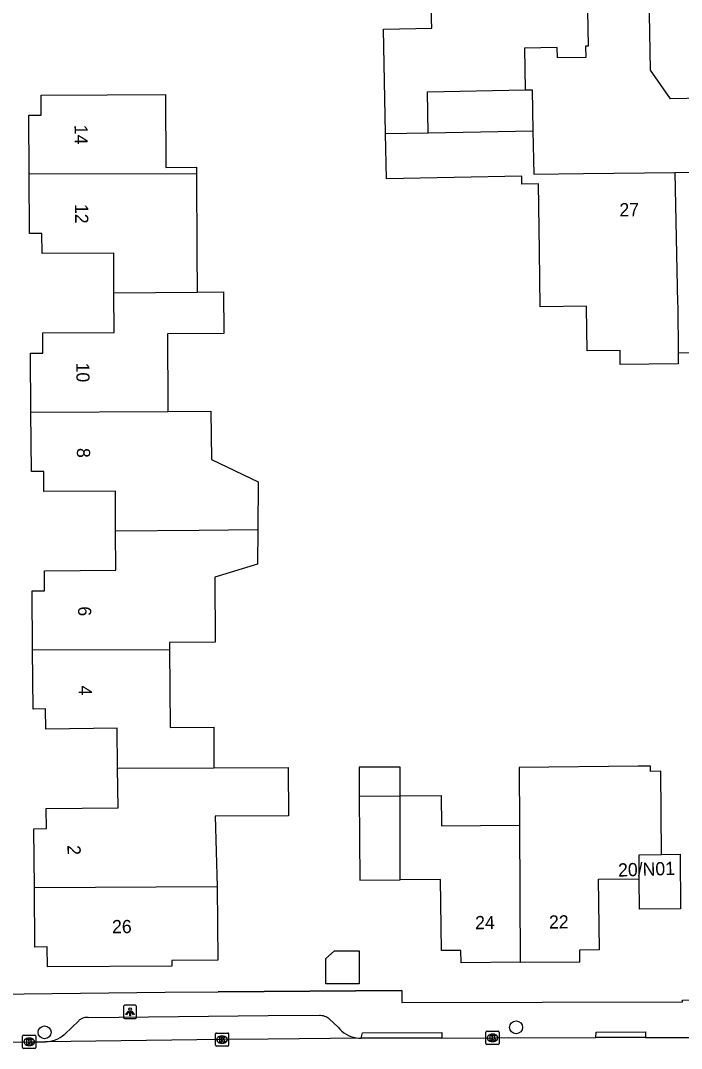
# Model space of a CAD drawing. Extents: x 157321 to 158827, y 386650 to 388532.
# Drawn here: x 157981.2 to 158031.3, y 387602.8 to 387680.6 of the extents above; entities that cross this region are included whole.
import ezdxf

# ---------------------------------------------------------------- set-up
doc = ezdxf.new("R2010")
doc.units = 0
for name, color, linetype in [('IMGEO_Boom', 7, 'Continuous'), ('IMGEO_Kolk', 7, 'Continuous'), ('IMGEO_Lichtpunt', 7, 'Continuous'), ('IMGEO_Muur', 7, 'Continuous'), ('IMGEO_Pand', 7, 'Continuous'), ('IMGEO_Pand_nummerreeks', 7, 'Continuous'), ('IMGEO_Rijbaan_lokaal_open', 7, 'Continuous'), ('IMGEO_Voetpad_open', 7, 'Continuous')]:
    doc.layers.add(name, color=color, linetype=linetype)

msp = doc.modelspace()

# ---------------------------------------------------------------- linework, layer by layer
at = {"layer": 'IMGEO_Boom'}
for centre in [(158018.793, 387604.377), (157983.068, 387604.003)]:
    msp.add_circle(centre, 0.489, dxfattribs=at)
at = {"layer": 'IMGEO_Kolk'}
for p, q in [((158016.581, 387604.081), (158017.433, 387604.081)), ((157981.402, 387602.856), (157981.402, 387603.708)), ((157981.477, 387603.782), (157982.329, 387603.782)), ((157981.89, 387603.562), (157981.915, 387603.562)), ((157982.403, 387603.708), (157982.403, 387602.856)), ((157996.012, 387603.024), (157996.012, 387603.876)), ((157996.087, 387603.95), (157996.939, 387603.95)), ((157996.5, 387603.73), (157996.525, 387603.73)), ((157997.013, 387603.876), (157997.013, 387603.024)), ((158016.506, 387603.155), (158016.506, 387604.007)), ((158017.017, 387603.301), (158016.992, 387603.301)), ((158016.994, 387603.861), (158017.019, 387603.861)), ((158017.507, 387604.007), (158017.507, 387603.155)), ((157982.329, 387602.782), (157981.477, 387602.782)), ((157981.913, 387603.002), (157981.888, 387603.002)), ((157996.939, 387602.95), (157996.087, 387602.95)), ((157996.523, 387603.17), (157996.498, 387603.17)), ((158017.433, 387603.081), (158016.581, 387603.081))]:
    msp.add_line(p, q, dxfattribs=at)
for points in [[(158016.581, 387604.081), (158017.433, 387604.081)], [(157981.402, 387602.856), (157981.402, 387603.708)], [(157981.477, 387603.782), (157982.329, 387603.782)], [(157981.723, 387603.482), (157981.846, 387603.482), (157981.846, 387603.331), (157981.976, 387603.482), (157982.14, 387603.482), (157981.994, 387603.331), (157982.147, 387603.082), (157981.995, 387603.082), (157981.91, 387603.246), (157981.846, 387603.179), (157981.846, 387603.082), (157981.723, 387603.082), (157981.723, 387603.482)], [(157982.403, 387603.708), (157982.403, 387602.856)], [(157996.012, 387603.024), (157996.012, 387603.876)], [(157996.087, 387603.95), (157996.939, 387603.95)], [(157996.333, 387603.65), (157996.456, 387603.65), (157996.456, 387603.499), (157996.586, 387603.65), (157996.75, 387603.65), (157996.604, 387603.499), (157996.757, 387603.25), (157996.605, 387603.25), (157996.52, 387603.414), (157996.456, 387603.347), (157996.456, 387603.25), (157996.333, 387603.25), (157996.333, 387603.65)], [(157997.013, 387603.876), (157997.013, 387603.024)], [(158016.506, 387603.155), (158016.506, 387604.007)], [(158016.827, 387603.781), (158016.95, 387603.781), (158016.95, 387603.63), (158017.08, 387603.781), (158017.244, 387603.781), (158017.098, 387603.63), (158017.251, 387603.381), (158017.099, 387603.381), (158017.014, 387603.545), (158016.95, 387603.478), (158016.95, 387603.381), (158016.827, 387603.381), (158016.827, 387603.781)], [(158017.507, 387604.007), (158017.507, 387603.155)], [(157982.329, 387602.782), (157981.477, 387602.782)], [(157996.939, 387602.95), (157996.087, 387602.95)], [(158017.433, 387603.081), (158016.581, 387603.081)]]:
    msp.add_lwpolyline(points, dxfattribs=at)
for centre, start, end in [((158016.583, 387604.005), 91.55205, 178.44795), ((158016.583, 387604.005), 91.55205, 178.44795), ((158017.431, 387604.005), 1.55205, 88.44795), ((158017.431, 387604.005), 1.55205, 88.44795), ((157981.479, 387603.706), 91.55205, 178.44795), ((157981.479, 387603.706), 91.55205, 178.44795), ((157982.327, 387603.706), 1.55205, 88.44795), ((157982.327, 387603.706), 1.55205, 88.44795), ((157996.089, 387603.874), 91.55205, 178.44795), ((157996.089, 387603.874), 91.55205, 178.44795), ((157996.937, 387603.874), 1.55205, 88.44795), ((157996.937, 387603.874), 1.55205, 88.44795), ((157981.479, 387602.858), 181.55205, 268.44795), ((157981.479, 387602.858), 181.55205, 268.44795), ((157982.327, 387602.858), 271.55205, 358.44795), ((157982.327, 387602.858), 271.55205, 358.44795), ((157996.089, 387603.026), 181.55205, 268.44795), ((157996.089, 387603.026), 181.55205, 268.44795), ((157996.937, 387603.026), 271.55205, 358.44795), ((157996.937, 387603.026), 271.55205, 358.44795), ((158016.583, 387603.157), 181.55205, 268.44795), ((158016.583, 387603.157), 181.55205, 268.44795), ((158017.431, 387603.157), 271.55205, 358.44795), ((158017.431, 387603.157), 271.55205, 358.44795)]:
    msp.add_arc(centre, 0.0765, start, end, dxfattribs=at)
for centre, major_axis, ratio, start_param, end_param in [((157981.889, 387603.282), (-0.387, 0.002), 0.722429, 4.712389, 7.853982), ((157981.914, 387603.282), (-0.39, 0.002), 0.717154, 1.570796, 4.712389), ((157996.499, 387603.45), (-0.387, 0.002), 0.722429, 4.712389, 7.853982), ((157996.524, 387603.45), (-0.39, 0.002), 0.717154, 1.570796, 4.712389), ((158016.993, 387603.581), (-0.387, 0.002), 0.722429, 4.712389, 7.853982), ((158017.018, 387603.581), (-0.39, 0.002), 0.717154, 1.570796, 4.712389)]:
    msp.add_ellipse(centre, major_axis=major_axis, ratio=ratio, start_param=start_param, end_param=end_param, dxfattribs=at)
at = {"layer": 'IMGEO_Lichtpunt'}
for p, q in [((157989.041, 387605.951), (157989.041, 387605.144)), ((157989.041, 387605.951), (157989.041, 387605.144)), ((157989.943, 387606.046), (157989.135, 387606.046)), ((157989.943, 387606.046), (157989.135, 387606.046)), ((157990.037, 387605.144), (157990.037, 387605.951)), ((157990.037, 387605.144), (157990.037, 387605.951)), ((157989.135, 387605.05), (157989.943, 387605.05)), ((157989.135, 387605.05), (157989.943, 387605.05))]:
    msp.add_line(p, q, dxfattribs=at)
for points in [[(157989.415, 387605.615), (157989.454, 387605.587), (157989.266, 387605.325), (157989.228, 387605.352), (157989.415, 387605.615)], [(157989.517, 387605.567), (157989.564, 387605.567), (157989.564, 387605.245), (157989.517, 387605.245), (157989.517, 387605.567)], [(157989.627, 387605.587), (157989.665, 387605.614), (157989.852, 387605.352), (157989.813, 387605.324), (157989.627, 387605.587)]]:
    msp.add_lwpolyline(points, dxfattribs=at)
msp.add_circle((157989.54, 387605.749), 0.0994, dxfattribs=at)
for centre, start, end in [((157989.135, 387605.951), 90, 180), ((157989.135, 387605.951), 90, 180), ((157989.943, 387605.951), 0, 90), ((157989.943, 387605.951), 0, 90), ((157989.135, 387605.144), 180, 270), ((157989.135, 387605.144), 180, 270), ((157989.943, 387605.144), 270, 0), ((157989.943, 387605.144), 270, 360)]:
    msp.add_arc(centre, 0.0946, start, end, dxfattribs=at)
at = {"layer": 'IMGEO_Muur'}
msp.add_lwpolyline([(158010.13, 387607.179), (157996.209, 387607.068)], dxfattribs=at)
at = {"layer": 'IMGEO_Pand'}
for points in [[(158008.901, 387672.04), (158008.751, 387679.952), (158012.399, 387680.019), (158012.386, 387680.714), (158012.317, 387685.419)], [(158024.122, 387685.598), (158024.126, 387685.412), (158024.255, 387678.656), (158024.058, 387678.652), (158024.074, 387677.807), (158021.919, 387677.766), (158021.904, 387678.559), (158019.43, 387678.511), (158019.49, 387675.35)], [(157981.899, 387668.963), (157981.871, 387673.438), (157982.804, 387673.443), (157982.796, 387674.952), (157987.796, 387674.979), (157992.224, 387675.002), (157992.262, 387669.473), (157994.564, 387669.488), (157994.567, 387669.003)], [(158012.132, 387672.102), (158012.073, 387675.199), (158019.49, 387675.35)], [(158019.49, 387675.35), (158020.004, 387675.36), (158020.063, 387672.253)], [(158008.901, 387672.04), (158012.132, 387672.102)], [(158031.074, 387655.409), (158031.082, 387654.614), (158026.685, 387654.557), (158026.671, 387655.632), (158024.174, 387655.599), (158024.132, 387658.852), (158024.13, 387658.982), (158020.608, 387658.937), (158020.554, 387663.174), (158020.489, 387668.235), (158019.238, 387668.211), (158019.226, 387668.823), (158008.966, 387668.627), (158008.901, 387672.04)], [(158012.132, 387672.102), (158020.063, 387672.253)], [(158020.063, 387672.253), (158020.125, 387668.961), (158023.895, 387669.01), (158030.821, 387669.099)], [(158030.821, 387669.099), (158033.139, 387669.129), (158033.129, 387669.89), (158036.208, 387669.929), (158036.218, 387669.205), (158037.929, 387669.227), (158037.961, 387666.704), (158038.027, 387661.565), (158041.457, 387661.609)], [(157994.567, 387669.003), (157981.899, 387668.963)], [(157988.323, 387659.989), (157988.303, 387662.994), (157982.878, 387662.958), (157982.868, 387664.479), (157981.927, 387664.473), (157981.899, 387668.963)], [(157994.567, 387669.003), (157994.608, 387663.102), (157994.629, 387660.047)], [(158030.821, 387669.099), (158031.032, 387659.192), (158031.038, 387658.941), (158031.074, 387655.409)], [(157982.034, 387650.946), (157981.997, 387655.425), (157982.938, 387655.431), (157982.928, 387656.953), (157988.343, 387656.989), (157988.323, 387659.989)], [(157988.323, 387659.989), (157994.629, 387660.047)], [(157994.629, 387660.047), (157996.632, 387660.061), (157996.658, 387656.919), (157992.368, 387656.884), (157992.413, 387651.394), (157992.416, 387651.012)], [(158041.538, 387658.161), (158041.6, 387655.547), (158037.931, 387655.499), (158031.074, 387655.409)], [(157982.034, 387650.946), (157992.416, 387651.012)], [(157988.449, 387641.98), (157988.433, 387644.973), (157983.019, 387644.944), (157983.011, 387646.462), (157982.072, 387646.457), (157982.034, 387650.946)], [(157992.416, 387651.012), (157995.671, 387651.033), (157995.705, 387647.377), (157999.236, 387645.667), (157999.214, 387642.068)], [(157982.161, 387632.967), (157982.131, 387637.427), (157983.07, 387637.432), (157983.062, 387638.95), (157988.466, 387638.98), (157988.449, 387641.98)], [(157988.449, 387641.98), (157994.78, 387642.031), (157999.214, 387642.068)], [(157999.214, 387642.068), (157999.199, 387639.456), (157995.97, 387638.452), (157996.002, 387633.528), (157992.54, 387633.505), (157992.543, 387632.991)], [(157982.161, 387632.967), (157992.543, 387632.991)], [(157988.6, 387624.008), (157988.569, 387627.019), (157983.149, 387626.964), (157983.133, 387628.487), (157982.191, 387628.477), (157982.161, 387632.967)], [(157992.543, 387632.991), (157992.582, 387627.091), (157995.878, 387627.113), (157995.899, 387624.017)], [(157982.299, 387614.948), (157982.264, 387619.419), (157983.206, 387619.429), (157983.19, 387620.952), (157988.631, 387621.008), (157988.6, 387624.008)], [(157988.6, 387624.008), (157995.899, 387624.017)], [(157995.899, 387624.017), (158001.513, 387624.049), (158001.535, 387620.396), (157996.002, 387620.363), (157996.153, 387615.016)], [(158010.01, 387621.902), (158010.012, 387624.088), (158009.921, 387624.088), (158006.892, 387624.066), (158006.908, 387621.88)], [(158029.819, 387617.462), (158029.758, 387623.767), (158028.967, 387623.76), (158028.964, 387624.143), (158028.045, 387624.15), (158019.027, 387624.063), (158019.043, 387619.697)], [(158006.908, 387621.88), (158010.01, 387621.902)], [(158006.908, 387621.88), (158006.953, 387615.527), (158010.004, 387615.549)], [(158010.004, 387615.549), (158010.01, 387621.902)], [(158010.01, 387621.902), (158013.111, 387621.924), (158013.133, 387619.64), (158019.043, 387619.697)], [(158019.043, 387619.697), (158019.096, 387609.302)], [(158028.128, 387615.62), (158028.118, 387616.623), (158028.11, 387617.44), (158029.819, 387617.462)], [(158029.819, 387617.462), (158031.22, 387617.48), (158031.24, 387613.36), (158028.15, 387613.32), (158028.128, 387615.62)], [(157996.153, 387615.016), (157996.19, 387609.459), (157992.7, 387609.436), (157992.703, 387609.016), (157983.278, 387608.962), (157983.27, 387610.463), (157982.335, 387610.458), (157982.299, 387614.948)], [(157996.153, 387615.016), (157982.299, 387614.948)], [(158019.096, 387609.302), (158014.641, 387609.262), (158014.599, 387610.203), (158013.127, 387610.195), (158013.056, 387615.57), (158010.004, 387615.549)], [(158019.096, 387609.302), (158023.617, 387609.342), (158023.611, 387610.236), (158025.123, 387610.263), (158025.045, 387615.592), (158028.128, 387615.62)], [(158005.041, 387610.168), (158006.889, 387610.18), (158006.905, 387607.685), (158004.384, 387607.668), (158004.371, 387609.602), (158005.041, 387610.168)]]:
    msp.add_lwpolyline(points, dxfattribs=at)
at = {"layer": 'IMGEO_Rijbaan_lokaal_open'}
for points in [[(158028.603, 387603.598), (158037.532, 387603.598), (158039.74, 387603.586), (158040.997, 387603.549), (158042.251, 387603.624), (158043.495, 387603.811), (158044.716, 387604.109), (158045.906, 387604.514), (158047.055, 387605.024), (158048.154, 387605.635), (158049.194, 387606.341), (158050.166, 387607.137), (158050.809, 387607.751), (158053.445, 387610.4), (158062.294, 387619.278), (158063.703, 387620.691), (158064.326, 387621.251)], [(157979.14, 387603.238), (157981.899, 387603.281), (157983.145, 387603.291)], [(158007.044, 387603.552), (158000, 387603.483), (157996.509, 387603.449), (157983.145, 387603.291)], [(158013.171, 387603.569), (158007.044, 387603.552)], [(158013.171, 387603.569), (158017.003, 387603.58), (158024.845, 387603.608)], [(158028.603, 387603.598), (158024.845, 387603.608)]]:
    msp.add_lwpolyline(points, dxfattribs=at)
at = {"layer": 'IMGEO_Voetpad_open'}
for points in [[(158044.701, 387676.539), (158044.291, 387676.535), (158042.876, 387674.932), (158030.492, 387674.661), (158028.967, 387676.847), (158028.815, 387685.402), (158030.3, 387686.884), (158030.236, 387689.26)], [(157979.338, 387606.891), (157992.207, 387607.036), (157996.209, 387607.068), (158010.13, 387607.179), (158010.135, 387606.26), (158031.402, 387606.312), (158031.401, 387606.437), (158041.872, 387606.572), (158043.144, 387606.744), (158044.819, 387607.153), (158044.911, 387606.883), (158046.002, 387607.412), (158047.041, 387608.036), (158048.021, 387608.75), (158048.939, 387609.555), (158059.685, 387620.301), (158059.776, 387624.42), (158060.945, 387624.467), (158060.976, 387626.155), (158063.946, 387626.172)], [(157983.145, 387603.291), (157983.336, 387603.301), (157983.526, 387603.329), (157983.712, 387603.373), (157983.894, 387603.434), (157984.07, 387603.511), (157984.238, 387603.603), (157984.397, 387603.71), (157984.546, 387603.831), (157984.593, 387603.874), (157985.655, 387604.869), (157985.696, 387604.913), (157985.749, 387604.962), (157985.806, 387605.005), (157985.866, 387605.043), (157985.93, 387605.076), (157985.996, 387605.102), (157986.065, 387605.123), (157986.135, 387605.137), (157986.206, 387605.146), (157986.277, 387605.148), (157986.348, 387605.143), (157986.419, 387605.132), (158000, 387605.266), (158003.905, 387605.305), (158003.979, 387605.301), (158004.081, 387605.287), (158004.182, 387605.265), (158004.28, 387605.233), (158004.375, 387605.193), (158004.466, 387605.144), (158004.553, 387605.088), (158004.634, 387605.024), (158005.311, 387604.387), (158005.445, 387604.236), (158005.591, 387604.098), (158005.749, 387603.974), (158005.918, 387603.864), (158006.096, 387603.769), (158006.281, 387603.691), (158006.473, 387603.63), (158006.669, 387603.586), (158006.869, 387603.56), (158007.044, 387603.552)], [(158007.044, 387603.552), (158007.159, 387603.97), (158013.155, 387603.997), (158013.171, 387603.569)], [(158024.845, 387603.608), (158024.851, 387604.017), (158028.605, 387604.033), (158028.603, 387603.598)]]:
    msp.add_lwpolyline(points, dxfattribs=at)

# ---------------------------------------------------------------- texts
at = {"layer": 'IMGEO_Pand_nummerreeks'}
for s, rotation, p in [('14', 270.39171, (157985.331, 387672.705)), ('12', 270.39171, (157985.372, 387666.711)), ('27', 0.88808, (158026.628, 387665.772)), ('10', 270.43524, (157985.466, 387654.703)), ('8', 270.43524, (157985.514, 387648.237)), ('6', 270.41587, (157985.602, 387636.247)), ('4', 270.41587, (157985.645, 387630.254)), ('2', 270.45243, (157984.799, 387618.167)), ('20/N01', 1.82201, (158026.534, 387615.786)), ('24', 0.51064, (158015.691, 387611.806)), ('22', 0.50993, (158021.288, 387611.854)), ('26', 0.32827, (157988.18, 387611.504))]:
    msp.add_text(s, height=1, rotation=rotation, dxfattribs=at).set_placement(p)

doc.saveas('drawing.dxf')
